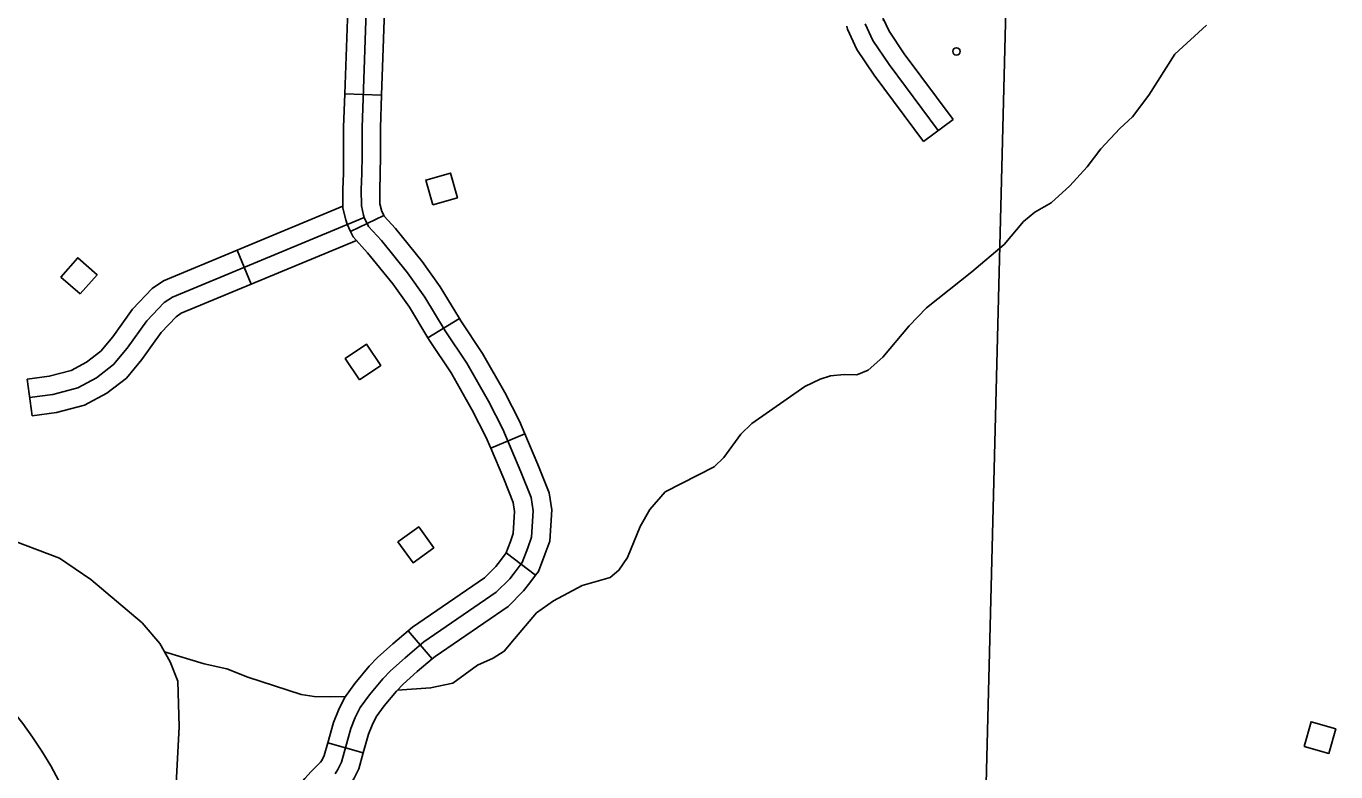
# Model space of a CAD drawing. Extents: x 653372 to 905732, y 627442 to 787275.
# Drawn here: x 845264 to 850584, y 661963 to 664990 of the extents above; entities that cross this region are included whole.
import ezdxf

# ---------------------------------------------------------------- set-up
doc = ezdxf.new("R2010")
doc.units = 0
for name, color, linetype in [('Level 32', 7, 'Continuous'), ('Level 35', 7, 'Continuous'), ('Level 45', 7, 'Continuous'), ('Level 5', 7, 'Continuous'), ('Level 56', 7, 'Continuous'), ('Level 57', 7, 'Continuous'), ('Level 63', 7, 'Continuous')]:
    doc.layers.add(name, color=color, linetype=linetype)

msp = doc.modelspace()

# ---------------------------------------------------------------- linework, layer by layer
at = {"layer": 'Level 32'}
for p, q in [((846557.7, 664715.4), (846707.6, 664710.1)), ((846581.2, 664156.7), (846716.5, 664221.4)), ((846895.5, 663725.1), (847023.8, 663802.9)), ((847151, 663276.3), (847289, 663335)), ((847213.1, 662851.2), (847332.9, 662760.9)), ((846815.5, 662535.2), (846912.6, 662420.8)), ((846488.5, 662080.8), (846632.9, 662040))]:
    msp.add_line(p, q, dxfattribs=at)
for points in [[(846574, 665240.9), (846573.6, 665171.8), (846557.7, 664715.4)], [(846724, 665240.1), (846723.6, 665168.8), (846707.6, 664710.1)], [(846648.6, 665170.3), (846628, 664579.3), (846627.9, 664464.6), (846626.9, 664391.6), (846624.9, 664326.7), (846625.2, 664260.5), (846634.1, 664223.1), (846636.9, 664213.9), (846654.6, 664176.9), (846707.1, 664119.5), (846812, 663989.2), (846883.1, 663890.2), (846965.8, 663753.8), (847053.9, 663621.6), (847141.8, 663467.3), (847199.2, 663354.4), (847272.9, 663181.3), (847315, 663076), (847323, 663022.6), (847316.6, 662914.8), (847300.8, 662871.8), (847278.1, 662812.8), (847249.6, 662775), (847227.8, 662746.6), (847173, 662691.9), (846879.1, 662490.8), (846802.6, 662425.8), (846743, 662372.4), (846712.2, 662340.7), (846657.9, 662275.8), (846620.9, 662224.1), (846600.4, 662182.9), (846582.9, 662139.1), (846544.1, 662001.7), (846529.6, 661971.8), (846518.1, 661954.4)], [(846557.7, 664715.4), (846553, 664580.6), (846552.9, 664465.1), (846551.9, 664393.3), (846549.9, 664327.6), (846550.3, 664251.5), (846561.7, 664203.4), (846566.9, 664186.6), (846581.2, 664156.7)], [(846707.6, 664710.1), (846703, 664578), (846702.9, 664464), (846701.9, 664389.9), (846699.9, 664325.7), (846700.2, 664269.4), (846706.5, 664242.9), (846707, 664241.3), (846716.5, 664221.4)], [(846716.5, 664221.4), (846717.5, 664219.3), (846764, 664168.3), (846871.7, 664034.7), (846945.8, 663931.5), (847023.8, 663802.9)], [(846581.2, 664156.7), (846591.8, 664134.6), (846650.1, 664070.6), (846752.3, 663943.8), (846820.5, 663848.8), (846895.5, 663725.1)], [(847023.8, 663802.9), (847029.1, 663794.1), (847117.8, 663661), (847207.8, 663502.9), (847267.2, 663386.1), (847289, 663335)], [(846895.5, 663725.1), (846902.5, 663713.6), (846990.1, 663582.2), (847075.8, 663431.7), (847131.2, 663322.7), (847151, 663276.3)], [(847289, 663335), (847342.2, 663209.9), (847387.8, 663095.8), (847398.4, 663026), (847390.8, 662899.3), (847371, 662845.4), (847344.3, 662776.1), (847332.9, 662760.9)], [(847151, 663276.3), (847203.5, 663152.7), (847242.1, 663056.3), (847247.7, 663019.2), (847242.4, 662930.3), (847230.6, 662898.2), (847211.9, 662849.6), (847213.1, 662851.2)], [(847213.1, 662851.2), (847189.9, 662820.4), (847171.3, 662796.2), (847124.9, 662749.8), (846833.5, 662550.5), (846815.5, 662535.2)], [(847332.9, 662760.9), (847309.2, 662729.6), (847284.2, 662697.1), (847221.1, 662633.9), (846924.7, 662431.1), (846912.6, 662420.8)], [(846815.5, 662535.2), (846753.2, 662482.3), (846690.9, 662426.5), (846656.5, 662390.9), (846598.6, 662321.8), (846556.5, 662262.9), (846531.8, 662213.5), (846511.8, 662163.2), (846488.5, 662080.8)], [(846912.6, 662420.8), (846851.9, 662369.3), (846795, 662318.3), (846768, 662290.4), (846717.2, 662229.9), (846685.4, 662185.4), (846668.9, 662152.2), (846654, 662114.9), (846632.9, 662040)], [(846488.5, 662080.8), (846473.8, 662028.5), (846464.2, 662009), (846459.6, 662001.9), (846421.8, 661963.8), (846395.8, 661935.1), (846349.4, 661881), (846311.8, 661818.9), (846291.3, 661774), (846283.1, 661738.5), (846274.2, 661673.8), (846261.5, 661614)], [(846632.9, 662040), (846614.5, 661974.9), (846594.9, 661934.7), (846576.7, 661906.9), (846530.7, 661860.6), (846508.4, 661835.9), (846471.3, 661792.7), (846444.6, 661748.6), (846434, 661725.6), (846430.8, 661711.3), (846422, 661648.1), (846408.3, 661582.9)]]:
    msp.add_lwpolyline(points, dxfattribs=at)
at = {"layer": 'Level 35'}
for points in [[(850059, 664995), (849929.7, 664876.6), (849823.8, 664709.8), (849757.8, 664622.6), (849706.3, 664575.2), (849629.4, 664492.1), (849573.5, 664419.8), (849503.7, 664341.6), (849426.9, 664273.6), (849361.6, 664235.4), (849315.2, 664196.9), (849236.1, 664103.9), (849104.9, 663992.5), (848921.4, 663846.8), (848850.6, 663773.6), (848744.2, 663646.9), (848684.6, 663593.6), (848638.5, 663574.2), (848586.6, 663575.9), (848531.6, 663570.6), (848489.5, 663557.1), (848427.3, 663526.9), (848211.8, 663377.6), (848167.3, 663334.1), (848098.2, 663238.9), (848057.8, 663200.4), (847858.8, 663098.9), (847797, 663027.7), (847757.2, 662959.1), (847706.7, 662832.7), (847671.1, 662781.1), (847635.8, 662751.5), (847522.5, 662719.1), (847406.2, 662656.6), (847336.7, 662608.5), (847247.3, 662502.4), (847205.8, 662451.9), (847160.5, 662424.4), (847096.3, 662396.2), (846996.1, 662322.2), (846906, 662303.4), (846771.4, 662294)], [(845169.6, 662916.9), (845399.1, 662829.8), (845525.7, 662743.1), (845734.1, 662567.2), (845806.8, 662483.1), (845848.8, 662409.5), (845879.8, 662331), (845884.4, 662145.8), (845872.1, 661887.7), (845855, 661725.8), (845828.8, 661624.1)], [(846501.6, 662267.6), (846433.4, 662268.9), (846380.1, 662276.5), (846164.4, 662346.3), (846078, 662380.5), (845986.5, 662401.7), (845826, 662449.5)], [(846560.7, 662268.9), (846501.6, 662267.6)]]:
    msp.add_lwpolyline(points, dxfattribs=at)
at = {"layer": 'Level 45'}
for p, q in [((849029, 664611.4), (848908.7, 664521.9)), ((846178, 663942.4), (846120.5, 664080.9)), ((845287.5, 663407.8), (845267, 663556.4))]:
    msp.add_line(p, q, dxfattribs=at)
for points in [[(849029, 664611.4), (848830.8, 664878), (848768.6, 664969.5), (848744.6, 665021.6), (848745.9, 665012.5)], [(848908.7, 664521.9), (848708.5, 664791), (848637.5, 664895.4), (848599.4, 664978.2), (848597.6, 664990.2)], [(848968.9, 664566.6), (848769.7, 664834.5), (848703.1, 664932.4), (848672, 664999.9)], [(846120.5, 664080.9), (846550.2, 664259.2)], [(845277.3, 663482.1), (845372.3, 663495.2), (845473.4, 663521.8), (845549.8, 663562.9), (845618.4, 663615.9), (845674.3, 663682.3), (845754, 663794), (845824.3, 663867.9), (845857.5, 663890.6), (846636.9, 664213.9)], [(846178, 663942.4), (846605.4, 664119.6)], [(845652.3, 663780.7), (845696, 663841.8), (845775.4, 663925.4), (845821.6, 663956.9), (846120.5, 664080.9)], [(845774.4, 663693.5), (845812, 663746.1), (845873.1, 663810.5), (845893.4, 663824.3), (846178, 663942.4)], [(845267, 663556.4), (845357.5, 663568.9), (845445.7, 663592.1), (845508.9, 663626), (845566.2, 663670.3), (845615, 663728.3), (845652.3, 663780.7)], [(845287.5, 663407.8), (845387, 663421.5), (845501, 663451.5), (845590.8, 663499.7), (845670.6, 663561.5), (845733.6, 663636.3), (845774.4, 663693.5)]]:
    msp.add_lwpolyline(points, dxfattribs=at)
at = {"layer": 'Level 5'}
msp.add_lwpolyline([(849289.2, 666868.2), (849157.6, 661703.2)], dxfattribs=at)
at = {"layer": 'Level 56'}
for points in [[(846915.1, 664265.2), (846886.9, 664365.4), (846987.4, 664393.6), (847015.6, 664293.4)], [(845482.5, 663902.8), (845404.3, 663971.6), (845473.2, 664050), (845551.4, 663981.2)], [(846617.4, 663554.3), (846559.4, 663640.7), (846646, 663698.9), (846704.1, 663612.5)], [(846773.7, 662895.8), (846858, 662956.8), (846919.2, 662872.3), (846834.9, 662811.2)], [(850454.9, 662065.5), (850483.2, 662165.7), (850583.7, 662137.3), (850555.4, 662037.2)]]:
    msp.add_lwpolyline(points, close=True, dxfattribs=at)
at = {"layer": 'Level 57'}
msp.add_circle((849042.5, 664887.8), 15, dxfattribs=at)
at = {"layer": 'Level 63'}
msp.add_arc((843955.8, 661180.8), 1622, 355.0358, 312.139, dxfattribs=at)

doc.saveas('drawing.dxf')
